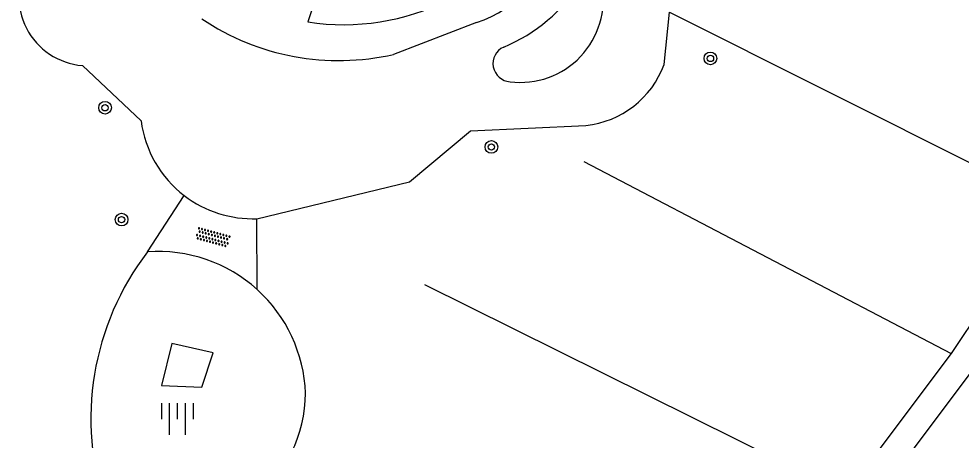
# Model space of a CAD drawing. Extents: x 128999 to 131010, y 395498 to 399007.
# Drawn here: x 129846.2 to 129905.7, y 397983.7 to 398010.2 of the extents above; entities that cross this region are included whole.
import ezdxf

# ---------------------------------------------------------------- set-up
doc = ezdxf.new("R2010")
doc.units = 0
for name, color, linetype in [('gg-knt-BGT kruinlijn', 7, 'Continuous'), ('gg-knt-bovenkant onderkant talud', 7, 'Continuous'), ('gg-knt-onverhard', 7, 'Continuous'), ('gg-kntw-bovenkant insteek waterloop', 7, 'Continuous'), ('gg-kntw-midden sloot', 7, 'Continuous'), ('gg-kntw-waterlijn', 7, 'Continuous'), ('gt-symb-boom', 7, 'Continuous'), ('gt-symb-overige verharding', 7, 'Continuous'), ('gt-symb-talud symbool', 7, 'Continuous')]:
    doc.layers.add(name, color=color, linetype=linetype)

# ---------------------------------------------------------------- blocks, each defined once
blk = doc.blocks.new('gt0-OVH')
at = {"layer": 'gt-symb-overige verharding'}
for points in [[(-0.972, 0.298), (-0.967, 0.308), (-0.965, 0.319), (-0.966, 0.33), (-0.971, 0.34), (-0.978, 0.348), (-0.988, 0.353), (-0.999, 0.355), (-1.01, 0.354), (-1.02, 0.349), (-1.028, 0.342), (-1.033, 0.332), (-1.035, 0.321), (-1.034, 0.31), (-1.029, 0.3), (-1.022, 0.292), (-1.012, 0.287), (-1.001, 0.285), (-0.99, 0.286), (-0.98, 0.291)], [(-0.872, 0.106), (-0.867, 0.116), (-0.865, 0.126), (-0.866, 0.137), (-0.871, 0.147), (-0.878, 0.156), (-0.888, 0.161), (-0.899, 0.163), (-0.91, 0.162), (-0.92, 0.157), (-0.928, 0.15), (-0.933, 0.14), (-0.935, 0.129), (-0.934, 0.118), (-0.929, 0.108), (-0.922, 0.1), (-0.912, 0.095), (-0.901, 0.092), (-0.89, 0.094), (-0.88, 0.098)], [(-0.772, 0.298), (-0.767, 0.308), (-0.765, 0.319), (-0.766, 0.33), (-0.771, 0.34), (-0.778, 0.348), (-0.788, 0.353), (-0.799, 0.355), (-0.81, 0.354), (-0.82, 0.349), (-0.828, 0.342), (-0.833, 0.332), (-0.835, 0.321), (-0.834, 0.31), (-0.829, 0.3), (-0.822, 0.292), (-0.812, 0.287), (-0.801, 0.285), (-0.79, 0.286), (-0.78, 0.291)], [(-0.672, 0.106), (-0.667, 0.116), (-0.665, 0.126), (-0.666, 0.137), (-0.671, 0.147), (-0.678, 0.156), (-0.688, 0.161), (-0.699, 0.163), (-0.71, 0.162), (-0.72, 0.157), (-0.728, 0.15), (-0.733, 0.14), (-0.735, 0.129), (-0.734, 0.118), (-0.729, 0.108), (-0.722, 0.1), (-0.712, 0.095), (-0.701, 0.092), (-0.69, 0.094), (-0.68, 0.098)], [(-0.572, 0.298), (-0.567, 0.308), (-0.565, 0.319), (-0.566, 0.33), (-0.571, 0.34), (-0.578, 0.348), (-0.588, 0.353), (-0.599, 0.355), (-0.61, 0.354), (-0.62, 0.349), (-0.628, 0.342), (-0.633, 0.332), (-0.635, 0.321), (-0.634, 0.31), (-0.629, 0.3), (-0.622, 0.292), (-0.612, 0.287), (-0.601, 0.285), (-0.59, 0.286), (-0.58, 0.291)], [(-0.472, 0.106), (-0.467, 0.116), (-0.465, 0.126), (-0.466, 0.137), (-0.471, 0.147), (-0.478, 0.156), (-0.488, 0.161), (-0.499, 0.163), (-0.51, 0.162), (-0.52, 0.157), (-0.528, 0.15), (-0.533, 0.14), (-0.535, 0.129), (-0.534, 0.118), (-0.529, 0.108), (-0.522, 0.1), (-0.512, 0.095), (-0.501, 0.092), (-0.49, 0.094), (-0.48, 0.098)], [(-0.372, 0.298), (-0.367, 0.308), (-0.365, 0.319), (-0.366, 0.33), (-0.371, 0.34), (-0.378, 0.348), (-0.388, 0.353), (-0.399, 0.355), (-0.41, 0.354), (-0.42, 0.349), (-0.428, 0.342), (-0.433, 0.332), (-0.435, 0.321), (-0.434, 0.31), (-0.429, 0.3), (-0.422, 0.292), (-0.412, 0.287), (-0.401, 0.285), (-0.39, 0.286), (-0.38, 0.291)], [(-0.272, 0.106), (-0.267, 0.116), (-0.265, 0.126), (-0.266, 0.137), (-0.271, 0.147), (-0.278, 0.156), (-0.288, 0.161), (-0.299, 0.163), (-0.31, 0.162), (-0.32, 0.157), (-0.328, 0.15), (-0.333, 0.14), (-0.335, 0.129), (-0.334, 0.118), (-0.329, 0.108), (-0.322, 0.1), (-0.312, 0.095), (-0.301, 0.092), (-0.29, 0.094), (-0.28, 0.098)], [(-0.172, 0.298), (-0.167, 0.308), (-0.165, 0.319), (-0.166, 0.33), (-0.171, 0.34), (-0.178, 0.348), (-0.188, 0.353), (-0.199, 0.355), (-0.21, 0.354), (-0.22, 0.349), (-0.228, 0.342), (-0.233, 0.332), (-0.235, 0.321), (-0.234, 0.31), (-0.229, 0.3), (-0.222, 0.292), (-0.212, 0.287), (-0.201, 0.285), (-0.19, 0.286), (-0.18, 0.291)], [(-0.072, 0.106), (-0.067, 0.116), (-0.065, 0.126), (-0.066, 0.137), (-0.071, 0.147), (-0.078, 0.156), (-0.088, 0.161), (-0.099, 0.163), (-0.11, 0.162), (-0.12, 0.157), (-0.128, 0.15), (-0.133, 0.14), (-0.135, 0.129), (-0.134, 0.118), (-0.129, 0.108), (-0.122, 0.1), (-0.112, 0.095), (-0.101, 0.092), (-0.09, 0.094), (-0.08, 0.098)], [(0.028, 0.298), (0.033, 0.308), (0.035, 0.319), (0.034, 0.33), (0.029, 0.34), (0.022, 0.348), (0.012, 0.353), (0.001, 0.355), (-0.01, 0.354), (-0.02, 0.349), (-0.028, 0.342), (-0.033, 0.332), (-0.035, 0.321), (-0.034, 0.31), (-0.029, 0.3), (-0.022, 0.292), (-0.012, 0.287), (-0.001, 0.285), (0.01, 0.286), (0.02, 0.291)], [(0.128, 0.106), (0.133, 0.116), (0.135, 0.126), (0.134, 0.137), (0.129, 0.147), (0.122, 0.156), (0.112, 0.161), (0.101, 0.163), (0.09, 0.162), (0.08, 0.157), (0.072, 0.15), (0.067, 0.14), (0.065, 0.129), (0.066, 0.118), (0.071, 0.108), (0.078, 0.1), (0.088, 0.095), (0.099, 0.092), (0.11, 0.094), (0.12, 0.098)], [(0.228, 0.298), (0.233, 0.308), (0.235, 0.319), (0.234, 0.33), (0.229, 0.34), (0.222, 0.348), (0.212, 0.353), (0.201, 0.355), (0.19, 0.354), (0.18, 0.349), (0.172, 0.342), (0.167, 0.332), (0.165, 0.321), (0.166, 0.31), (0.171, 0.3), (0.178, 0.292), (0.188, 0.287), (0.199, 0.285), (0.21, 0.286), (0.22, 0.291)], [(0.328, 0.106), (0.333, 0.116), (0.335, 0.126), (0.334, 0.137), (0.329, 0.147), (0.322, 0.156), (0.312, 0.161), (0.301, 0.163), (0.29, 0.162), (0.28, 0.157), (0.272, 0.15), (0.267, 0.14), (0.265, 0.129), (0.266, 0.118), (0.271, 0.108), (0.278, 0.1), (0.288, 0.095), (0.299, 0.092), (0.31, 0.094), (0.32, 0.098)], [(0.428, 0.298), (0.433, 0.308), (0.435, 0.319), (0.434, 0.33), (0.429, 0.34), (0.422, 0.348), (0.412, 0.353), (0.401, 0.355), (0.39, 0.354), (0.38, 0.349), (0.372, 0.342), (0.367, 0.332), (0.365, 0.321), (0.366, 0.31), (0.371, 0.3), (0.378, 0.292), (0.388, 0.287), (0.399, 0.285), (0.41, 0.286), (0.42, 0.291)], [(0.528, 0.106), (0.533, 0.116), (0.535, 0.126), (0.534, 0.137), (0.529, 0.147), (0.522, 0.156), (0.512, 0.161), (0.501, 0.163), (0.49, 0.162), (0.48, 0.157), (0.472, 0.15), (0.467, 0.14), (0.465, 0.129), (0.466, 0.118), (0.471, 0.108), (0.478, 0.1), (0.488, 0.095), (0.499, 0.092), (0.51, 0.094), (0.52, 0.098)], [(0.628, 0.298), (0.633, 0.308), (0.635, 0.319), (0.634, 0.33), (0.629, 0.34), (0.622, 0.348), (0.612, 0.353), (0.601, 0.355), (0.59, 0.354), (0.58, 0.349), (0.572, 0.342), (0.567, 0.332), (0.565, 0.321), (0.566, 0.31), (0.571, 0.3), (0.578, 0.292), (0.588, 0.287), (0.599, 0.285), (0.61, 0.286), (0.62, 0.291)], [(0.728, 0.106), (0.733, 0.116), (0.735, 0.126), (0.734, 0.137), (0.729, 0.147), (0.722, 0.156), (0.712, 0.161), (0.701, 0.163), (0.69, 0.162), (0.68, 0.157), (0.672, 0.15), (0.667, 0.14), (0.665, 0.129), (0.666, 0.118), (0.671, 0.108), (0.678, 0.1), (0.688, 0.095), (0.699, 0.092), (0.71, 0.094), (0.72, 0.098)], [(0.828, 0.298), (0.833, 0.308), (0.835, 0.319), (0.834, 0.33), (0.829, 0.34), (0.822, 0.348), (0.812, 0.353), (0.801, 0.355), (0.79, 0.354), (0.78, 0.349), (0.772, 0.342), (0.767, 0.332), (0.765, 0.321), (0.766, 0.31), (0.771, 0.3), (0.778, 0.292), (0.788, 0.287), (0.799, 0.285), (0.81, 0.286), (0.82, 0.291)], [(0.928, 0.106), (0.933, 0.116), (0.935, 0.126), (0.934, 0.137), (0.929, 0.147), (0.922, 0.156), (0.912, 0.161), (0.901, 0.163), (0.89, 0.162), (0.88, 0.157), (0.872, 0.15), (0.867, 0.14), (0.865, 0.129), (0.866, 0.118), (0.871, 0.108), (0.878, 0.1), (0.888, 0.095), (0.899, 0.092), (0.91, 0.094), (0.92, 0.098)], [(1.028, 0.298), (1.033, 0.308), (1.035, 0.319), (1.034, 0.33), (1.029, 0.34), (1.022, 0.348), (1.012, 0.353), (1.001, 0.355), (0.99, 0.354), (0.98, 0.349), (0.972, 0.342), (0.967, 0.332), (0.965, 0.321), (0.966, 0.31), (0.971, 0.3), (0.978, 0.292), (0.988, 0.287), (0.999, 0.285), (1.01, 0.286), (1.02, 0.291)], [(-0.972, -0.142), (-0.967, -0.132), (-0.965, -0.121), (-0.966, -0.11), (-0.971, -0.1), (-0.978, -0.092), (-0.988, -0.087), (-0.999, -0.085), (-1.01, -0.086), (-1.02, -0.091), (-1.028, -0.098), (-1.033, -0.108), (-1.035, -0.119), (-1.034, -0.13), (-1.029, -0.14), (-1.022, -0.148), (-1.012, -0.153), (-1.001, -0.155), (-0.99, -0.154), (-0.98, -0.149)], [(-0.872, -0.334), (-0.867, -0.324), (-0.865, -0.314), (-0.866, -0.303), (-0.871, -0.293), (-0.878, -0.284), (-0.888, -0.279), (-0.899, -0.277), (-0.91, -0.278), (-0.92, -0.283), (-0.928, -0.29), (-0.933, -0.3), (-0.935, -0.311), (-0.934, -0.322), (-0.929, -0.332), (-0.922, -0.34), (-0.912, -0.345), (-0.901, -0.348), (-0.89, -0.346), (-0.88, -0.342)], [(-0.772, -0.142), (-0.767, -0.132), (-0.765, -0.121), (-0.766, -0.11), (-0.771, -0.1), (-0.778, -0.092), (-0.788, -0.087), (-0.799, -0.085), (-0.81, -0.086), (-0.82, -0.091), (-0.828, -0.098), (-0.833, -0.108), (-0.835, -0.119), (-0.834, -0.13), (-0.829, -0.14), (-0.822, -0.148), (-0.812, -0.153), (-0.801, -0.155), (-0.79, -0.154), (-0.78, -0.149)], [(-0.672, -0.334), (-0.667, -0.324), (-0.665, -0.314), (-0.666, -0.303), (-0.671, -0.293), (-0.678, -0.284), (-0.688, -0.279), (-0.699, -0.277), (-0.71, -0.278), (-0.72, -0.283), (-0.728, -0.29), (-0.733, -0.3), (-0.735, -0.311), (-0.734, -0.322), (-0.729, -0.332), (-0.722, -0.34), (-0.712, -0.345), (-0.701, -0.348), (-0.69, -0.346), (-0.68, -0.342)], [(-0.572, -0.142), (-0.567, -0.132), (-0.565, -0.121), (-0.566, -0.11), (-0.571, -0.1), (-0.578, -0.092), (-0.588, -0.087), (-0.599, -0.085), (-0.61, -0.086), (-0.62, -0.091), (-0.628, -0.098), (-0.633, -0.108), (-0.635, -0.119), (-0.634, -0.13), (-0.629, -0.14), (-0.622, -0.148), (-0.612, -0.153), (-0.601, -0.155), (-0.59, -0.154), (-0.58, -0.149)], [(-0.472, -0.334), (-0.467, -0.324), (-0.465, -0.314), (-0.466, -0.303), (-0.471, -0.293), (-0.478, -0.284), (-0.488, -0.279), (-0.499, -0.277), (-0.51, -0.278), (-0.52, -0.283), (-0.528, -0.29), (-0.533, -0.3), (-0.535, -0.311), (-0.534, -0.322), (-0.529, -0.332), (-0.522, -0.34), (-0.512, -0.345), (-0.501, -0.348), (-0.49, -0.346), (-0.48, -0.342)], [(-0.372, -0.142), (-0.367, -0.132), (-0.365, -0.121), (-0.366, -0.11), (-0.371, -0.1), (-0.378, -0.092), (-0.388, -0.087), (-0.399, -0.085), (-0.41, -0.086), (-0.42, -0.091), (-0.428, -0.098), (-0.433, -0.108), (-0.435, -0.119), (-0.434, -0.13), (-0.429, -0.14), (-0.422, -0.148), (-0.412, -0.153), (-0.401, -0.155), (-0.39, -0.154), (-0.38, -0.149)], [(-0.272, -0.334), (-0.267, -0.324), (-0.265, -0.314), (-0.266, -0.303), (-0.271, -0.293), (-0.278, -0.284), (-0.288, -0.279), (-0.299, -0.277), (-0.31, -0.278), (-0.32, -0.283), (-0.328, -0.29), (-0.333, -0.3), (-0.335, -0.311), (-0.334, -0.322), (-0.329, -0.332), (-0.322, -0.34), (-0.312, -0.345), (-0.301, -0.348), (-0.29, -0.346), (-0.28, -0.342)], [(-0.172, -0.142), (-0.167, -0.132), (-0.165, -0.121), (-0.166, -0.11), (-0.171, -0.1), (-0.178, -0.092), (-0.188, -0.087), (-0.199, -0.085), (-0.21, -0.086), (-0.22, -0.091), (-0.228, -0.098), (-0.233, -0.108), (-0.235, -0.119), (-0.234, -0.13), (-0.229, -0.14), (-0.222, -0.148), (-0.212, -0.153), (-0.201, -0.155), (-0.19, -0.154), (-0.18, -0.149)], [(-0.072, -0.334), (-0.067, -0.324), (-0.065, -0.314), (-0.066, -0.303), (-0.071, -0.293), (-0.078, -0.284), (-0.088, -0.279), (-0.099, -0.277), (-0.11, -0.278), (-0.12, -0.283), (-0.128, -0.29), (-0.133, -0.3), (-0.135, -0.311), (-0.134, -0.322), (-0.129, -0.332), (-0.122, -0.34), (-0.112, -0.345), (-0.101, -0.348), (-0.09, -0.346), (-0.08, -0.342)], [(0.028, -0.142), (0.033, -0.132), (0.035, -0.121), (0.034, -0.11), (0.029, -0.1), (0.022, -0.092), (0.012, -0.087), (0.001, -0.085), (-0.01, -0.086), (-0.02, -0.091), (-0.028, -0.098), (-0.033, -0.108), (-0.035, -0.119), (-0.034, -0.13), (-0.029, -0.14), (-0.022, -0.148), (-0.012, -0.153), (-0.001, -0.155), (0.01, -0.154), (0.02, -0.149)], [(0.128, -0.334), (0.133, -0.324), (0.135, -0.314), (0.134, -0.303), (0.129, -0.293), (0.122, -0.284), (0.112, -0.279), (0.101, -0.277), (0.09, -0.278), (0.08, -0.283), (0.072, -0.29), (0.067, -0.3), (0.065, -0.311), (0.066, -0.322), (0.071, -0.332), (0.078, -0.34), (0.088, -0.345), (0.099, -0.348), (0.11, -0.346), (0.12, -0.342)], [(0.228, -0.142), (0.233, -0.132), (0.235, -0.121), (0.234, -0.11), (0.229, -0.1), (0.222, -0.092), (0.212, -0.087), (0.201, -0.085), (0.19, -0.086), (0.18, -0.091), (0.172, -0.098), (0.167, -0.108), (0.165, -0.119), (0.166, -0.13), (0.171, -0.14), (0.178, -0.148), (0.188, -0.153), (0.199, -0.155), (0.21, -0.154), (0.22, -0.149)], [(0.328, -0.334), (0.333, -0.324), (0.335, -0.314), (0.334, -0.303), (0.329, -0.293), (0.322, -0.284), (0.312, -0.279), (0.301, -0.277), (0.29, -0.278), (0.28, -0.283), (0.272, -0.29), (0.267, -0.3), (0.265, -0.311), (0.266, -0.322), (0.271, -0.332), (0.278, -0.34), (0.288, -0.345), (0.299, -0.348), (0.31, -0.346), (0.32, -0.342)], [(0.428, -0.142), (0.433, -0.132), (0.435, -0.121), (0.434, -0.11), (0.429, -0.1), (0.422, -0.092), (0.412, -0.087), (0.401, -0.085), (0.39, -0.086), (0.38, -0.091), (0.372, -0.098), (0.367, -0.108), (0.365, -0.119), (0.366, -0.13), (0.371, -0.14), (0.378, -0.148), (0.388, -0.153), (0.399, -0.155), (0.41, -0.154), (0.42, -0.149)], [(0.528, -0.334), (0.533, -0.324), (0.535, -0.314), (0.534, -0.303), (0.529, -0.293), (0.522, -0.284), (0.512, -0.279), (0.501, -0.277), (0.49, -0.278), (0.48, -0.283), (0.472, -0.29), (0.467, -0.3), (0.465, -0.311), (0.466, -0.322), (0.471, -0.332), (0.478, -0.34), (0.488, -0.345), (0.499, -0.348), (0.51, -0.346), (0.52, -0.342)], [(0.628, -0.142), (0.633, -0.132), (0.635, -0.121), (0.634, -0.11), (0.629, -0.1), (0.622, -0.092), (0.612, -0.087), (0.601, -0.085), (0.59, -0.086), (0.58, -0.091), (0.572, -0.098), (0.567, -0.108), (0.565, -0.119), (0.566, -0.13), (0.571, -0.14), (0.578, -0.148), (0.588, -0.153), (0.599, -0.155), (0.61, -0.154), (0.62, -0.149)], [(0.728, -0.334), (0.733, -0.324), (0.735, -0.314), (0.734, -0.303), (0.729, -0.293), (0.722, -0.284), (0.712, -0.279), (0.701, -0.277), (0.69, -0.278), (0.68, -0.283), (0.672, -0.29), (0.667, -0.3), (0.665, -0.311), (0.666, -0.322), (0.671, -0.332), (0.678, -0.34), (0.688, -0.345), (0.699, -0.348), (0.71, -0.346), (0.72, -0.342)], [(0.828, -0.142), (0.833, -0.132), (0.835, -0.121), (0.834, -0.11), (0.829, -0.1), (0.822, -0.092), (0.812, -0.087), (0.801, -0.085), (0.79, -0.086), (0.78, -0.091), (0.772, -0.098), (0.767, -0.108), (0.765, -0.119), (0.766, -0.13), (0.771, -0.14), (0.778, -0.148), (0.788, -0.153), (0.799, -0.155), (0.81, -0.154), (0.82, -0.149)], [(0.928, -0.334), (0.933, -0.324), (0.935, -0.314), (0.934, -0.303), (0.929, -0.293), (0.922, -0.284), (0.912, -0.279), (0.901, -0.277), (0.89, -0.278), (0.88, -0.283), (0.872, -0.29), (0.867, -0.3), (0.865, -0.311), (0.866, -0.322), (0.871, -0.332), (0.878, -0.34), (0.888, -0.345), (0.899, -0.348), (0.91, -0.346), (0.92, -0.342)], [(1.028, -0.142), (1.033, -0.132), (1.035, -0.121), (1.034, -0.11), (1.029, -0.1), (1.022, -0.092), (1.012, -0.087), (1.001, -0.085), (0.99, -0.086), (0.98, -0.091), (0.972, -0.098), (0.967, -0.108), (0.965, -0.119), (0.966, -0.13), (0.971, -0.14), (0.978, -0.148), (0.988, -0.153), (0.999, -0.155), (1.01, -0.154), (1.02, -0.149)]]:
    blk.add_lwpolyline(points, close=True, dxfattribs=at)
blk = doc.blocks.new('gt0-BOOM')
at = {"layer": 'gt-symb-boom'}
for radius in [0.4, 0.2]:
    blk.add_circle((0, 0), radius, dxfattribs=at)
blk = doc.blocks.new('gt0-TALUD_1')
at = {"layer": 'gt-symb-talud symbool'}
for p, q in [((-1, -1), (-1, 0)), ((-0.5, -2), (-0.5, 0)), ((0, -1), (0, 0)), ((0.5, -2), (0.5, 0)), ((1, -1), (1, 0))]:
    blk.add_line(p, q, dxfattribs=at)

msp = doc.modelspace()

# ---------------------------------------------------------------- linework, layer by layer
at = {"layer": 'gg-knt-BGT kruinlijn'}
msp.add_lwpolyline([(129855.225, 397987.106), (129857.757, 397986.989), (129858.467, 397989.155), (129855.864, 397989.741), (129855.225, 397987.106)], dxfattribs=at)
at = {"layer": 'gg-knt-bovenkant onderkant talud'}
msp.add_line((129865.187, 398012.256), (129864.444, 398010.025), dxfattribs=at)
for centre, radius, start, end in [((129866.706, 398024.665), 14.814, 261.21663, 331.33531), ((129868.069, 397984.995), 17.308, 142.52369, 198.78828), ((129855.022, 397986.263), 9.289, 47.8462, 94.25416), ((129855.025, 397986.267), 9.284, 2.15432, 47.84009), ((129855.934, 397986.629), 8.368, 254.11274, 359.91378)]:
    msp.add_arc(centre, radius, start, end, dxfattribs=at)
at = {"layer": 'gg-knt-onverhard'}
for p, q in [((129854.333, 397995.526), (129856.657, 397999.077)), ((129861.256, 397993.149), (129861.24, 397997.62))]:
    msp.add_line(p, q, dxfattribs=at)
at = {"layer": 'gg-kntw-bovenkant insteek waterloop'}
for p, q in [((129886.922, 398007.339), (129887.257, 398010.637)), ((129875.097, 398009.984), (129869.859, 398007.98)), ((129850.226, 398007.277), (129853.927, 398003.79)), ((129911.353, 397998.57), (129905.029, 397989.124)), ((129905.029, 397989.124), (129898.402, 397980.292))]:
    msp.add_line(p, q, dxfattribs=at)
for points in [[(129861.24, 397997.62), (129870.87, 397999.941), (129874.701, 398003.167), (129881.988, 398003.504)], [(129906.586, 397988.395), (129906.416, 397988.14), (129892.943, 397970.182), (129885.911, 397961.077), (129879.522, 397951.973), (129872.644, 397943.149), (129865.887, 397934.01), (129859.624, 397924.48), (129852.377, 397915.059), (129851.03, 397916.096)]]:
    msp.add_lwpolyline(points, dxfattribs=at)
for centre, radius, start, end in [((129872.343, 398017.927), 8.407, 289.12557, 343.7625), ((129850.576, 398011.62), 4.357, 148.80587, 265.38875), ((129866.398, 398023.1), 15.511, 236.14357, 282.89449), ((129881.387, 398009.369), 5.895, 275.85039, 339.86259), ((129860.979, 398004.727), 7.114, 187.57262, 232.59042), ((129860.975, 398004.723), 7.108, 232.59181, 272.1358)]:
    msp.add_arc(centre, radius, start, end, dxfattribs=at)
at = {"layer": 'gg-kntw-midden sloot'}
for p, q in [((129887.257, 398010.637), (129911.353, 397998.57)), ((129881.854, 398001.227), (129905.029, 397989.124)), ((129871.809, 397993.469), (129898.402, 397980.292))]:
    msp.add_line(p, q, dxfattribs=at)
at = {"layer": 'gg-kntw-waterlijn'}
for centre, radius, start, end in [((129872.78, 398018.171), 10.531, 292.45912, 327.93179), ((129877.873, 398011.421), 5.207, 262.6253, 10.59785), ((129877.267, 398007.397), 1.141, 113.98567, 266.90132)]:
    msp.add_arc(centre, radius, start, end, dxfattribs=at)

# ---------------------------------------------------------------- block references
at = {"layer": 'gt-symb-boom'}
for p in [(129889.846, 398007.723), (129851.655, 398004.611), (129876.028, 398002.141), (129852.699, 397997.562)]:
    msp.add_blockref('gt0-BOOM', p, dxfattribs=at)
at = {"layer": 'gt-symb-overige verharding', "rotation": -15.245070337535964}
msp.add_blockref('gt0-OVH', (129858.458, 397996.442), dxfattribs=at)
at = {"layer": 'gt-symb-talud symbool'}
msp.add_blockref('gt0-TALUD_1', (129856.231, 397985.987), dxfattribs=at)

doc.saveas('drawing.dxf')
